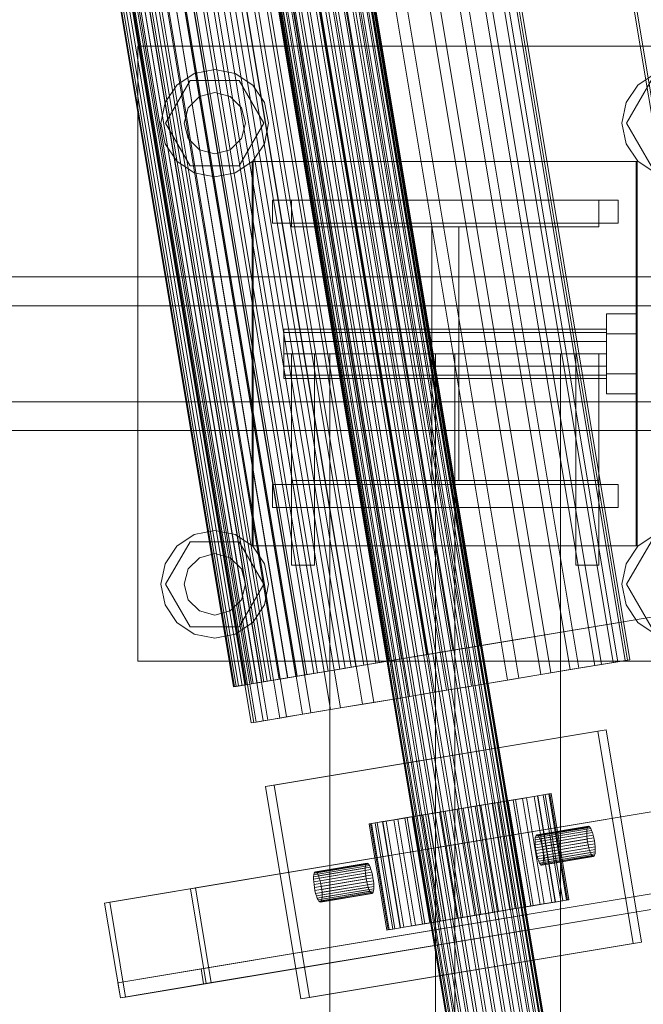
# Model space of a CAD drawing. Header units: millimetres. Extents: x -2233 to 61924, y -68080 to 6847.
# Tile 516 of 656: x 18917 to 19079, y -17739 to -17483. Entities that reach past the tile are written whole.
import ezdxf

# ---------------------------------------------------------------- set-up
doc = ezdxf.new("R2010")
doc.units = ezdxf.units.MM
doc.layers.add('superior_C02', color=7, linetype='Continuous', lineweight=0)
doc.layers.add('superior_C10', color=7, linetype='Continuous', lineweight=0)

msp = doc.modelspace()

# ---------------------------------------------------------------- linework, layer by layer
at = {"layer": 'superior_C02'}
for p, q in [((18947.51, -17650), (18947.51, -17490)), ((18947.51, -17490), (19107.51, -17490)), ((18957.61, -17500.101), (18962.152, -17497.066)), ((18962.152, -17497.066), (18967.51, -17496)), ((18967.51, -17496), (18972.867, -17497.066)), ((18972.867, -17497.066), (18977.409, -17500.101)), ((19077.61, -17500.101), (19082.152, -17497.066)), ((18954.71, -17510), (18961.11, -17498.915)), ((18961.11, -17498.915), (18973.91, -17498.915)), ((18973.91, -17498.915), (18980.31, -17510)), ((19074.71, -17510), (19081.11, -17498.915)), ((18954.575, -17504.642), (18957.61, -17500.101)), ((18963.51, -17503.072), (18967.51, -17502)), ((18967.51, -17502), (18971.51, -17503.072)), ((18977.409, -17500.101), (18980.444, -17504.642)), ((19074.575, -17504.642), (19077.61, -17500.101)), ((18953.51, -17510), (18954.575, -17504.642)), ((18960.581, -17506), (18963.51, -17503.072)), ((18971.51, -17503.072), (18974.438, -17506)), ((18980.444, -17504.642), (18981.51, -17510)), ((19073.51, -17510), (19074.575, -17504.642)), ((18959.51, -17510), (18960.581, -17506)), ((18974.438, -17506), (18975.51, -17510)), ((18954.575, -17515.358), (18953.51, -17510)), ((18961.11, -17521.085), (18954.71, -17510)), ((18960.581, -17514), (18959.51, -17510)), ((18980.31, -17510), (18973.91, -17521.085)), ((18975.51, -17510), (18974.438, -17514)), ((18981.51, -17510), (18980.444, -17515.358)), ((19074.575, -17515.358), (19073.51, -17510)), ((19081.11, -17521.085), (19074.71, -17510)), ((18963.51, -17516.928), (18960.581, -17514)), ((18974.438, -17514), (18971.51, -17516.928)), ((18957.61, -17519.899), (18954.575, -17515.358)), ((18967.51, -17518), (18963.51, -17516.928)), ((18971.51, -17516.928), (18967.51, -17518)), ((18980.444, -17515.358), (18977.409, -17519.899)), ((19077.61, -17519.899), (19074.575, -17515.358)), ((18962.152, -17522.934), (18957.61, -17519.899)), ((18977.409, -17519.899), (18972.867, -17522.934)), ((18977.212, -17620), (18977.212, -17520)), ((18977.212, -17520), (19077.212, -17520)), ((18977.51, -17620), (18977.51, -17520)), ((18977.51, -17520), (19077.51, -17520)), ((19077.212, -17520), (19077.212, -17620)), ((19077.51, -17520), (19077.51, -17620)), ((19082.152, -17522.934), (19077.61, -17519.899)), ((18973.91, -17521.085), (18961.11, -17521.085)), ((18967.51, -17524), (18962.152, -17522.934)), ((18972.867, -17522.934), (18967.51, -17524)), ((18982.51, -17530), (19072.51, -17530)), ((18982.51, -17536), (18982.51, -17530)), ((18987.51, -17537), (18987.51, -17530)), ((18987.51, -17530), (19067.51, -17530)), ((19067.51, -17530), (19067.51, -17537)), ((19072.51, -17536), (19072.51, -17530)), ((18982.51, -17536), (19072.51, -17536)), ((19067.51, -17537), (18987.51, -17537)), ((19024.01, -17603), (19024.01, -17537)), ((19024.01, -17537), (19031.01, -17537)), ((19031.01, -17537), (19031.01, -17603)), ((19339.287, -17550), (18193.828, -17550)), ((18205.75, -17550), (19351.209, -17550)), ((19394.427, -17550), (18248.967, -17550)), ((18263.87, -17550), (19409.329, -17550)), ((19338.593, -17557.5), (18249.764, -17557.5)), ((18263.073, -17557.5), (19351.903, -17557.5)), ((19069.51, -17564.8), (19069.51, -17559.6)), ((19077.51, -17559.6), (19069.51, -17559.6)), ((19077.51, -17559.6), (19077.51, -17564.8)), ((18985.51, -17564.457), (18985.51, -17563.6)), ((19069.51, -17563.6), (18985.51, -17563.6)), ((19069.51, -17563.6), (19069.51, -17564.457)), ((18985.51, -17564.457), (18985.51, -17566.8)), ((18985.51, -17564.457), (19069.51, -17564.457)), ((19069.51, -17564.457), (19069.51, -17566.8)), ((19069.51, -17564.8), (19069.51, -17575.2)), ((19069.51, -17564.8), (19077.51, -17564.8)), ((19077.51, -17564.8), (19077.51, -17575.2)), ((18985.51, -17566.8), (18985.51, -17570)), ((18985.51, -17566.8), (19069.51, -17566.8)), ((19069.51, -17566.8), (19069.51, -17570)), ((18985.51, -17570), (18985.51, -17573.2)), ((18985.51, -17570), (19069.51, -17570)), ((18987.51, -17570), (18987.51, -17625)), ((18987.51, -17570), (18993.51, -17570)), ((18993.51, -17570), (18993.51, -17625)), ((19057.51, -17570), (18997.51, -17570)), ((18997.51, -17570), (18997.51, -18430)), ((19030.01, -17570), (19025.01, -17570)), ((19025.01, -17570), (19025.01, -18430)), ((19030.01, -18430), (19030.01, -17570)), ((19057.51, -18430), (19057.51, -17570)), ((19061.51, -17570), (19061.51, -17625)), ((19061.51, -17570), (19067.51, -17570)), ((19067.51, -17570), (19067.51, -17625)), ((19069.51, -17570), (19069.51, -17573.2)), ((18985.51, -17573.2), (18985.51, -17575.543)), ((18985.51, -17573.2), (19069.51, -17573.2)), ((19069.51, -17573.2), (19069.51, -17575.543)), ((18985.51, -17575.543), (18985.51, -17576.4)), ((18985.51, -17575.543), (19069.51, -17575.543)), ((18985.51, -17576.4), (19069.51, -17576.4)), ((19069.51, -17575.2), (19069.51, -17580.4)), ((19069.51, -17575.2), (19077.51, -17575.2)), ((19069.51, -17575.543), (19069.51, -17576.4)), ((19077.51, -17575.2), (19077.51, -17580.4)), ((19069.51, -17580.4), (19077.51, -17580.4)), ((18249.764, -17582.5), (19338.593, -17582.5)), ((18263.073, -17582.5), (19351.903, -17582.5)), ((18193.828, -17590), (19339.287, -17590)), ((18205.75, -17590), (19351.209, -17590)), ((18248.967, -17590), (19394.427, -17590)), ((18263.87, -17590), (19409.329, -17590)), ((18982.51, -17604), (19072.51, -17604)), ((18982.51, -17610), (18982.51, -17604)), ((18987.51, -17610), (18987.51, -17603)), ((18987.51, -17603), (19067.51, -17603)), ((19031.01, -17603), (19024.01, -17603)), ((19067.51, -17603), (19067.51, -17610)), ((19072.51, -17610), (19072.51, -17604)), ((18982.51, -17610), (19072.51, -17610)), ((19067.51, -17610), (18987.51, -17610)), ((18957.61, -17620.101), (18962.152, -17617.066)), ((18962.152, -17617.066), (18967.51, -17616)), ((18967.51, -17616), (18972.867, -17617.066)), ((18972.867, -17617.066), (18977.409, -17620.101)), ((19077.61, -17620.101), (19082.152, -17617.066)), ((18954.575, -17624.642), (18957.61, -17620.101)), ((18954.71, -17630), (18961.11, -17618.915)), ((18961.11, -17618.915), (18973.91, -17618.915)), ((18973.91, -17618.915), (18980.31, -17630)), ((19077.212, -17620), (18977.212, -17620)), ((18977.409, -17620.101), (18980.444, -17624.642)), ((19077.51, -17620), (18977.51, -17620)), ((19074.575, -17624.642), (19077.61, -17620.101)), ((19074.71, -17630), (19081.11, -17618.915)), ((18963.51, -17623.072), (18967.51, -17622)), ((18967.51, -17622), (18971.51, -17623.072)), ((18953.51, -17630), (18954.575, -17624.642)), ((18960.581, -17626), (18963.51, -17623.072)), ((18971.51, -17623.072), (18974.438, -17626)), ((18980.444, -17624.642), (18981.51, -17630)), ((18987.51, -17625), (18993.51, -17625)), ((19061.51, -17625), (19067.51, -17625)), ((19073.51, -17630), (19074.575, -17624.642)), ((18959.51, -17630), (18960.581, -17626)), ((18974.438, -17626), (18975.51, -17630)), ((18954.575, -17635.358), (18953.51, -17630)), ((18961.11, -17641.085), (18954.71, -17630)), ((18960.581, -17634), (18959.51, -17630)), ((18980.31, -17630), (18973.91, -17641.085)), ((18975.51, -17630), (18974.438, -17634)), ((18981.51, -17630), (18980.444, -17635.358)), ((19074.575, -17635.358), (19073.51, -17630)), ((19081.11, -17641.085), (19074.71, -17630)), ((18957.61, -17639.899), (18954.575, -17635.358)), ((18963.51, -17636.928), (18960.581, -17634)), ((18974.438, -17634), (18971.51, -17636.928)), ((18980.444, -17635.358), (18977.409, -17639.899)), ((19077.61, -17639.899), (19074.575, -17635.358)), ((18967.51, -17638), (18963.51, -17636.928)), ((18971.51, -17636.928), (18967.51, -17638)), ((18962.152, -17642.934), (18957.61, -17639.899)), ((18977.409, -17639.899), (18972.867, -17642.934)), ((19082.152, -17642.934), (19077.61, -17639.899)), ((18973.91, -17641.085), (18961.11, -17641.085)), ((18967.51, -17644), (18962.152, -17642.934)), ((18972.867, -17642.934), (18967.51, -17644)), ((19107.51, -17650), (18947.51, -17650))]:
    msp.add_line(p, q, dxfattribs=at)
at = {"layer": 'superior_C10'}
for p, q in [((27735.825, -16196.098), (19035.825, -17646.098)), ((19036.495, -17645.987), (27736.495, -16195.987)), ((27712.824, -16199.932), (19012.824, -17649.932)), ((19013.494, -17649.82), (27713.494, -16199.82)), ((27797.008, -16236.591), (18962.499, -17709.009)), ((18961.159, -17709.232), (27795.668, -16236.814)), ((18938.828, -17712.954), (27773.337, -16240.536)), ((27774.677, -16240.313), (18940.167, -17712.731)), ((27798.451, -16257.64), (18963.941, -17730.058)), ((18942.28, -17733.668), (27776.79, -16261.25)), ((18964.599, -17734.004), (27799.108, -16261.586)), ((27799.778, -16261.474), (18965.269, -17733.892)), ((18966.609, -17733.669), (27801.118, -16261.251)), ((27777.447, -16265.196), (18942.938, -17737.614)), ((18944.277, -17737.391), (27778.787, -16264.972)), ((18957.683, -17248.535), (19041.527, -17751.596)), ((18958.473, -17248.404), (19042.317, -17751.465)), ((18960.095, -17248.133), (19043.939, -17751.194)), ((18960.87, -17248.004), (19044.713, -17751.065)), ((18962.43, -17247.744), (19046.273, -17750.805)), ((18963.159, -17247.623), (19047.002, -17750.684)), ((18964.597, -17247.383), (19048.44, -17750.444)), ((18965.253, -17247.274), (19049.097, -17750.335)), ((18966.513, -17247.064), (19050.357, -17750.125)), ((18967.071, -17246.971), (19050.915, -17750.032)), ((18968.106, -17246.798), (19051.949, -17749.859)), ((18968.544, -17246.725), (19052.388, -17749.786)), ((18969.313, -17246.597), (19053.156, -17749.658)), ((18969.615, -17246.547), (19053.458, -17749.608)), ((18970.088, -17246.468), (19053.932, -17749.529)), ((18970.242, -17246.442), (19054.086, -17749.503)), ((18970.402, -17246.416), (19054.245, -17749.477)), ((18945.755, -17250.523), (19029.598, -17753.584)), ((18945.914, -17250.497), (19029.758, -17753.558)), ((19029.912, -17753.532), (18946.068, -17250.471)), ((18946.542, -17250.392), (19030.385, -17753.453)), ((18946.844, -17250.342), (19030.687, -17753.403)), ((18947.612, -17250.214), (19031.456, -17753.275)), ((18948.051, -17250.141), (19031.894, -17753.202)), ((18949.085, -17249.968), (19032.929, -17753.029)), ((18949.643, -17249.875), (19033.487, -17752.936)), ((18950.903, -17249.665), (19034.747, -17752.726)), ((18951.56, -17249.556), (19035.403, -17752.617)), ((18952.998, -17249.316), (19036.841, -17752.377)), ((18953.727, -17249.195), (19037.57, -17752.256)), ((18955.287, -17248.935), (19039.13, -17751.996)), ((18956.061, -17248.806), (19039.905, -17751.867)), ((19013.806, -17335.492), (19066.413, -17651.138)), ((19015.56, -17335.2), (19068.168, -17650.846)), ((19018.634, -17334.687), (19071.242, -17650.333)), ((19019.843, -17334.486), (19072.45, -17650.132)), ((19021.735, -17334.17), (19074.343, -17649.816)), ((19022.351, -17334.068), (19074.959, -17649.714)), ((19022.991, -17333.961), (19075.598, -17649.607)), ((18999.77, -17337.831), (19052.377, -17653.477)), ((19002.396, -17337.394), (19055.003, -17653.04)), ((19007.436, -17336.554), (19060.044, -17652.2)), ((19009.669, -17336.181), (19062.277, -17651.828)), ((18981.764, -17340.832), (19034.372, -17656.478)), ((18984.862, -17340.316), (19037.469, -17655.962)), ((18991.101, -17339.276), (19043.709, -17654.922)), ((18994.019, -17338.79), (19046.627, -17654.436)), ((19102.41, -17635.001), (19053.091, -17339.082)), ((19053.761, -17338.971), (19103.08, -17634.889)), ((18965.628, -17343.522), (19018.236, -17659.168)), ((18972.117, -17342.44), (19024.725, -17658.086)), ((18975.275, -17341.914), (19027.883, -17657.56)), ((18953.373, -17345.564), (19005.981, -17661.21)), ((18956.291, -17345.078), (19008.899, -17660.724)), ((18962.531, -17344.038), (19015.138, -17659.684)), ((18937.723, -17348.172), (18990.331, -17663.819)), ((18939.956, -17347.8), (18992.564, -17663.446)), ((18944.997, -17346.96), (18997.604, -17662.606)), ((18947.623, -17346.523), (19000.23, -17662.169)), ((18924.402, -17350.393), (18977.009, -17666.039)), ((18925.041, -17350.286), (18977.649, -17665.932)), ((18978.265, -17665.83), (18925.657, -17350.184)), ((18927.55, -17349.868), (18980.157, -17665.514)), ((18928.758, -17349.667), (18981.366, -17665.313)), ((18931.832, -17349.154), (18984.44, -17664.8)), ((18933.587, -17348.862), (18986.194, -17664.508)), ((19029.46, -17647.159), (18980.14, -17351.241)), ((18980.428, -17351.193), (19029.747, -17647.111)), ((19035.825, -17646.098), (18986.506, -17350.18)), ((18987.176, -17350.068), (19036.495, -17645.987)), ((18966.788, -17353.466), (19016.108, -17649.384)), ((19016.592, -17649.304), (18967.272, -17353.386)), ((18973.593, -17352.332), (19022.913, -17648.25)), ((19023.011, -17648.234), (18973.692, -17352.316)), ((18998.586, -17652.305), (18949.267, -17356.387)), ((18950.728, -17356.143), (19000.048, -17652.061)), ((19001.441, -17651.829), (18952.122, -17355.911)), ((18953.731, -17355.642), (19003.051, -17651.561)), ((19004.274, -17651.357), (18954.954, -17355.439)), ((18956.959, -17355.104), (19006.279, -17651.023)), ((19007.319, -17650.849), (18958, -17354.931)), ((18960.129, -17354.576), (19009.449, -17650.494)), ((19010.31, -17650.351), (18960.99, -17354.433)), ((19012.824, -17649.932), (18963.505, -17354.013)), ((18964.175, -17353.902), (19013.494, -17649.82)), ((18934.951, -17358.772), (18984.271, -17654.691)), ((18984.55, -17654.644), (18935.231, -17358.726)), ((18937.159, -17358.405), (18986.478, -17654.323)), ((18986.557, -17654.31), (18937.238, -17358.391)), ((18988.639, -17653.962), (18939.32, -17358.044)), ((18939.63, -17357.993), (18988.949, -17653.911)), ((18990.971, -17653.574), (18941.651, -17357.656)), ((18942.146, -17357.573), (18991.466, -17653.491)), ((18993.345, -17653.178), (18944.025, -17357.26)), ((18944.919, -17357.111), (18994.238, -17653.029)), ((18995.96, -17652.742), (18946.641, -17356.824)), ((18947.702, -17356.647), (18997.022, -17652.565)), ((18923.09, -17360.749), (18972.41, -17656.667)), ((18923.309, -17360.713), (18972.629, -17656.631)), ((18923.766, -17360.637), (18973.085, -17656.555)), ((18924.419, -17360.528), (18973.738, -17656.446)), ((18925.323, -17360.377), (18974.643, -17656.295)), ((18975.368, -17656.174), (18926.048, -17360.256)), ((18975.574, -17656.14), (18926.255, -17360.222)), ((18926.399, -17360.198), (18975.719, -17656.116)), ((18976.005, -17656.068), (18926.685, -17360.15)), ((18976.621, -17655.966), (18927.301, -17360.047)), ((18927.736, -17359.975), (18977.056, -17655.893)), ((18977.474, -17655.823), (18928.154, -17359.905)), ((18978.489, -17655.654), (18929.169, -17359.736)), ((18929.217, -17359.728), (18978.537, -17655.646)), ((18979.751, -17655.444), (18930.431, -17359.526)), ((18930.964, -17359.437), (18980.284, -17655.355)), ((18981.147, -17655.211), (18931.828, -17359.293)), ((18932.824, -17359.127), (18982.144, -17655.045)), ((18982.796, -17654.936), (18933.476, -17359.018)), ((19016.108, -17649.384), (19022.913, -17648.25)), ((19023.011, -17648.234), (19016.592, -17649.304)), ((19022.913, -17648.25), (19029.747, -17647.111)), ((19022.913, -17648.25), (19023.011, -17648.234)), ((19029.46, -17647.159), (19023.011, -17648.234)), ((19035.825, -17646.098), (19029.46, -17647.159)), ((19029.747, -17647.111), (19029.46, -17647.159)), ((19029.747, -17647.111), (19036.495, -17645.987)), ((19035.825, -17646.098), (19036.495, -17645.987)), ((19006.279, -17651.023), (19000.048, -17652.061)), ((19001.441, -17651.829), (19007.319, -17650.849)), ((19003.051, -17651.561), (19009.449, -17650.494)), ((19010.31, -17650.351), (19004.274, -17651.357)), ((19012.824, -17649.932), (19006.279, -17651.023)), ((19006.279, -17651.023), (19007.319, -17650.849)), ((19007.319, -17650.849), (19013.494, -17649.82)), ((19009.449, -17650.494), (19016.108, -17649.384)), ((19009.449, -17650.494), (19010.31, -17650.351)), ((19016.592, -17649.304), (19010.31, -17650.351)), ((19012.824, -17649.932), (19013.494, -17649.82)), ((19016.108, -17649.384), (19016.592, -17649.304)), ((19062.277, -17651.828), (19068.168, -17650.846)), ((19071.242, -17650.333), (19066.413, -17651.138)), ((19068.168, -17650.846), (19072.45, -17650.132)), ((19074.343, -17649.816), (19071.242, -17650.333)), ((19072.45, -17650.132), (19074.959, -17649.714)), ((19075.598, -17649.607), (19074.343, -17649.816)), ((19074.959, -17649.714), (19075.598, -17649.607)), ((18986.478, -17654.323), (18991.466, -17653.491)), ((18986.557, -17654.31), (18990.971, -17653.574)), ((18993.345, -17653.178), (18988.639, -17653.962)), ((18994.238, -17653.029), (18988.949, -17653.911)), ((18988.949, -17653.911), (18990.971, -17653.574)), ((18990.971, -17653.574), (18995.96, -17652.742)), ((18991.466, -17653.491), (18997.022, -17652.565)), ((18991.466, -17653.491), (18993.345, -17653.178)), ((18998.586, -17652.305), (18993.345, -17653.178)), ((19000.048, -17652.061), (18994.238, -17653.029)), ((18994.238, -17653.029), (18995.96, -17652.742)), ((18995.96, -17652.742), (19001.441, -17651.829)), ((18997.022, -17652.565), (19003.051, -17651.561)), ((18997.022, -17652.565), (18998.586, -17652.305)), ((19004.274, -17651.357), (18998.586, -17652.305)), ((19000.048, -17652.061), (19001.441, -17651.829)), ((19003.051, -17651.561), (19004.274, -17651.357)), ((19052.377, -17653.477), (19043.709, -17654.922)), ((19046.627, -17654.436), (19055.003, -17653.04)), ((19060.044, -17652.2), (19052.377, -17653.477)), ((19055.003, -17653.04), (19062.277, -17651.828)), ((19066.413, -17651.138), (19060.044, -17652.2)), ((18972.41, -17656.667), (18975.368, -17656.174)), ((18972.629, -17656.631), (18975.574, -17656.14)), ((18973.085, -17656.555), (18976.005, -17656.068)), ((18973.738, -17656.446), (18976.621, -17655.966)), ((18973.738, -17656.446), (18975.719, -17656.116)), ((18974.643, -17656.295), (18977.474, -17655.823)), ((18977.056, -17655.893), (18974.643, -17656.295)), ((18975.368, -17656.174), (18976.005, -17656.068)), ((18975.574, -17656.14), (18975.368, -17656.174)), ((18976.621, -17655.966), (18975.574, -17656.14)), ((18975.719, -17656.116), (18978.537, -17655.646)), ((18975.719, -17656.116), (18978.489, -17655.654)), ((18976.005, -17656.068), (18977.474, -17655.823)), ((18978.489, -17655.654), (18976.621, -17655.966)), ((18980.284, -17655.355), (18977.056, -17655.893)), ((18977.056, -17655.893), (18979.751, -17655.444)), ((18977.474, -17655.823), (18979.751, -17655.444)), ((18981.147, -17655.211), (18978.489, -17655.654)), ((18978.537, -17655.646), (18982.144, -17655.045)), ((18978.537, -17655.646), (18981.147, -17655.211)), ((18979.751, -17655.444), (18982.796, -17654.936)), ((18984.271, -17654.691), (18980.284, -17655.355)), ((18980.284, -17655.355), (18982.796, -17654.936)), ((18984.55, -17654.644), (18981.147, -17655.211)), ((18982.144, -17655.045), (18986.478, -17654.323)), ((18982.144, -17655.045), (18984.55, -17654.644)), ((18982.796, -17654.936), (18986.557, -17654.31)), ((18988.949, -17653.911), (18984.271, -17654.691)), ((18984.271, -17654.691), (18986.557, -17654.31)), ((18988.639, -17653.962), (18984.55, -17654.644)), ((18986.478, -17654.323), (18988.639, -17653.962)), ((19027.883, -17657.56), (19037.469, -17655.962)), ((19043.709, -17654.922), (19034.372, -17656.478)), ((19037.469, -17655.962), (19046.627, -17654.436)), ((18973.085, -17656.555), (18972.41, -17656.667)), ((18972.41, -17656.667), (18972.629, -17656.631)), ((18972.629, -17656.631), (18973.738, -17656.446)), ((18974.643, -17656.295), (18973.085, -17656.555)), ((19024.725, -17658.086), (19015.138, -17659.684)), ((19018.236, -17659.168), (19027.883, -17657.56)), ((19034.372, -17656.478), (19024.725, -17658.086)), ((19005.981, -17661.21), (18997.604, -17662.606)), ((19000.23, -17662.169), (19008.899, -17660.724)), ((19015.138, -17659.684), (19005.981, -17661.21)), ((19008.899, -17660.724), (19018.236, -17659.168)), ((18990.331, -17663.819), (18984.44, -17664.8)), ((18986.194, -17664.508), (18992.564, -17663.446)), ((18997.604, -17662.606), (18990.331, -17663.819)), ((18992.564, -17663.446), (19000.23, -17662.169)), ((18977.009, -17666.039), (18978.265, -17665.83)), ((18977.649, -17665.932), (18977.009, -17666.039)), ((18980.157, -17665.514), (18977.649, -17665.932)), ((18978.265, -17665.83), (18981.366, -17665.313)), ((18984.44, -17664.8), (18980.157, -17665.514)), ((18981.366, -17665.313), (18986.194, -17664.508)), ((18980.727, -17682.654), (19067.198, -17668.242)), ((19069.431, -17667.87), (18982.96, -17682.281)), ((19069.431, -17667.87), (19067.198, -17668.242)), ((19067.198, -17668.242), (19076.404, -17723.48)), ((19078.637, -17723.108), (19069.431, -17667.87)), ((18980.727, -17682.654), (18982.96, -17682.281)), ((18989.934, -17737.892), (18980.727, -17682.654)), ((18982.96, -17682.281), (18992.167, -17737.52)), ((19011.203, -17691.767), (19045.791, -17686.003)), ((19051.597, -17685.035), (19017.009, -17690.8)), ((19041.155, -17686.775), (19036.76, -17687.508)), ((19039.755, -17687.009), (19043.916, -17686.315)), ((19045.176, -17686.105), (19041.155, -17686.775)), ((19041.155, -17686.775), (19045.758, -17714.394)), ((19043.916, -17686.315), (19047.595, -17685.702)), ((19043.916, -17686.315), (19048.519, -17713.934)), ((19048.667, -17685.523), (19045.176, -17686.105)), ((19045.176, -17686.105), (19049.779, -17713.724)), ((19051.597, -17685.035), (19045.791, -17686.003)), ((19045.791, -17686.003), (19050.394, -17713.622)), ((19047.595, -17685.702), (19050.653, -17685.192)), ((19047.595, -17685.702), (19052.199, -17713.321)), ((19051.495, -17685.052), (19048.667, -17685.523)), ((19048.667, -17685.523), (19053.27, -17713.142)), ((19050.653, -17685.192), (19052.97, -17684.806)), ((19050.653, -17685.192), (19055.256, -17712.812)), ((19053.55, -17684.71), (19051.495, -17685.052)), ((19051.495, -17685.052), (19056.098, -17712.671)), ((19056.201, -17712.654), (19051.597, -17685.035)), ((19052.97, -17684.806), (19054.459, -17684.558)), ((19052.97, -17684.806), (19057.574, -17712.425)), ((19054.755, -17684.509), (19053.55, -17684.71)), ((19053.55, -17684.71), (19058.154, -17712.329)), ((19054.459, -17684.558), (19055.062, -17684.458)), ((19054.459, -17684.558), (19059.062, -17712.177)), ((19055.062, -17684.458), (19054.755, -17684.509)), ((19054.755, -17684.509), (19059.358, -17712.128)), ((19055.062, -17684.458), (19059.665, -17712.077)), ((19021.645, -17690.027), (19026.041, -17689.294)), ((19027.527, -17689.047), (19023.046, -17689.794)), ((19026.041, -17689.294), (19030.642, -17688.528)), ((19026.041, -17689.294), (19030.644, -17716.914)), ((19032.158, -17688.275), (19027.527, -17689.047)), ((19027.527, -17689.047), (19032.131, -17716.666)), ((19030.642, -17688.528), (19035.273, -17687.756)), ((19030.642, -17688.528), (19035.245, -17716.147)), ((19036.76, -17687.508), (19032.158, -17688.275)), ((19032.158, -17688.275), (19036.761, -17715.894)), ((19035.273, -17687.756), (19039.755, -17687.009)), ((19035.273, -17687.756), (19039.876, -17715.375)), ((19036.76, -17687.508), (19041.363, -17715.127)), ((19039.755, -17687.009), (19044.358, -17714.628)), ((19009.83, -17691.996), (19008.341, -17692.244)), ((19009.25, -17692.093), (19011.305, -17691.75)), ((19012.148, -17691.61), (19009.83, -17691.996)), ((19009.83, -17691.996), (19014.433, -17719.615)), ((19011.203, -17691.767), (19017.009, -17690.8)), ((19015.806, -17719.386), (19011.203, -17691.767)), ((19011.305, -17691.75), (19014.133, -17691.279)), ((19011.305, -17691.75), (19015.909, -17719.369)), ((19015.205, -17691.1), (19012.148, -17691.61)), ((19012.148, -17691.61), (19016.751, -17719.229)), ((19014.133, -17691.279), (19017.624, -17690.697)), ((19014.133, -17691.279), (19018.736, -17718.898)), ((19018.885, -17690.487), (19015.205, -17691.1)), ((19015.205, -17691.1), (19019.808, -17718.719)), ((19017.009, -17690.8), (19021.612, -17718.419)), ((19017.624, -17690.697), (19021.645, -17690.027)), ((19017.624, -17690.697), (19022.228, -17718.316)), ((19023.046, -17689.794), (19018.885, -17690.487)), ((19018.885, -17690.487), (19023.488, -17718.106)), ((19021.645, -17690.027), (19026.248, -17717.646)), ((19023.046, -17689.794), (19027.649, -17717.413)), ((19008.341, -17692.244), (19007.739, -17692.345)), ((19007.739, -17692.345), (19008.046, -17692.294)), ((19007.739, -17692.345), (19012.342, -17719.964)), ((19008.046, -17692.294), (19009.25, -17692.093)), ((19008.046, -17692.294), (19012.649, -17719.913)), ((19012.945, -17719.863), (19008.341, -17692.244)), ((19009.25, -17692.093), (19013.853, -17719.712)), ((19064.358, -17694.234), (19050.907, -17696.476)), ((19064.411, -17693.721), (19050.96, -17695.963)), ((19064.505, -17693.33), (19051.054, -17695.572)), ((19064.635, -17693.078), (19051.184, -17695.32)), ((19064.797, -17692.973), (19051.346, -17695.215)), ((19064.984, -17693.02), (19051.533, -17695.262)), ((19065.189, -17693.216), (19051.738, -17695.458)), ((19065.404, -17693.555), (19051.953, -17695.797)), ((19065.621, -17694.023), (19052.17, -17696.265)), ((19065.832, -17694.603), (19052.381, -17696.845)), ((19064.346, -17694.85), (19064.358, -17694.234)), ((19064.358, -17694.234), (19064.411, -17693.721)), ((19064.411, -17693.721), (19064.505, -17693.33)), ((19064.505, -17693.33), (19064.635, -17693.078)), ((19064.635, -17693.078), (19064.797, -17692.973)), ((19064.797, -17692.973), (19064.984, -17693.02)), ((19064.984, -17693.02), (19065.189, -17693.216)), ((19065.189, -17693.216), (19065.404, -17693.555)), ((19065.404, -17693.555), (19065.621, -17694.023)), ((19065.621, -17694.023), (19065.832, -17694.603)), ((19065.832, -17694.603), (19066.028, -17695.271)), ((19064.346, -17694.85), (19050.895, -17697.092)), ((19050.907, -17696.476), (19050.895, -17697.092)), ((19050.895, -17697.092), (19050.927, -17697.788)), ((19050.96, -17695.963), (19050.907, -17696.476)), ((19064.378, -17695.546), (19050.927, -17697.788)), ((19051.054, -17695.572), (19050.96, -17695.963)), ((19064.45, -17696.295), (19050.999, -17698.537)), ((19051.184, -17695.32), (19051.054, -17695.572)), ((19064.561, -17697.068), (19051.11, -17699.309)), ((19051.346, -17695.215), (19051.184, -17695.32)), ((19051.533, -17695.262), (19051.346, -17695.215)), ((19051.738, -17695.458), (19051.533, -17695.262)), ((19051.953, -17695.797), (19051.738, -17695.458)), ((19052.17, -17696.265), (19051.953, -17695.797)), ((19052.381, -17696.845), (19052.17, -17696.265)), ((19052.577, -17697.513), (19052.381, -17696.845)), ((19066.028, -17695.271), (19052.577, -17697.513)), ((19066.202, -17696.003), (19052.751, -17698.245)), ((19066.348, -17696.77), (19052.897, -17699.012)), ((19064.378, -17695.546), (19064.346, -17694.85)), ((19064.45, -17696.295), (19064.378, -17695.546)), ((19064.561, -17697.068), (19064.45, -17696.295)), ((19064.707, -17697.834), (19064.561, -17697.068)), ((19066.028, -17695.271), (19066.202, -17696.003)), ((19066.202, -17696.003), (19066.348, -17696.77)), ((19066.348, -17696.77), (19066.459, -17697.542)), ((19050.927, -17697.788), (19050.999, -17698.537)), ((19050.999, -17698.537), (19051.11, -17699.309)), ((19051.11, -17699.309), (19051.256, -17700.076)), ((19064.707, -17697.834), (19051.256, -17700.076)), ((19064.881, -17698.566), (19051.43, -17700.808)), ((19065.077, -17699.234), (19051.626, -17701.476)), ((19052.751, -17698.245), (19052.577, -17697.513)), ((19052.897, -17699.012), (19052.751, -17698.245)), ((19053.008, -17699.784), (19052.897, -17699.012)), ((19066.459, -17697.542), (19053.008, -17699.784)), ((19066.531, -17698.291), (19053.08, -17700.533)), ((19066.551, -17699.603), (19053.1, -17701.845)), ((19066.563, -17698.987), (19053.112, -17701.229)), ((19064.881, -17698.566), (19064.707, -17697.834)), ((19065.077, -17699.234), (19064.881, -17698.566)), ((19065.288, -17699.814), (19065.077, -17699.234)), ((19066.459, -17697.542), (19066.531, -17698.291)), ((19066.551, -17699.603), (19066.498, -17700.117)), ((19066.531, -17698.291), (19066.563, -17698.987)), ((19066.563, -17698.987), (19066.551, -17699.603)), ((19051.256, -17700.076), (19051.43, -17700.808)), ((19051.43, -17700.808), (19051.626, -17701.476)), ((19051.626, -17701.476), (19051.837, -17702.056)), ((19065.288, -17699.814), (19051.837, -17702.056)), ((19051.837, -17702.056), (19052.054, -17702.524)), ((19065.505, -17700.282), (19052.054, -17702.524)), ((19065.72, -17700.621), (19052.269, -17702.863)), ((19065.925, -17700.817), (19052.474, -17703.059)), ((19052.661, -17703.106), (19066.112, -17700.864)), ((19066.274, -17700.759), (19052.823, -17703.001)), ((19066.404, -17700.507), (19052.953, -17702.749)), ((19053.08, -17700.533), (19053.008, -17699.784)), ((19066.498, -17700.117), (19053.047, -17702.358)), ((19053.047, -17702.358), (19053.1, -17701.845)), ((19053.112, -17701.229), (19053.08, -17700.533)), ((19053.1, -17701.845), (19053.112, -17701.229)), ((19065.505, -17700.282), (19065.288, -17699.814)), ((19065.72, -17700.621), (19065.505, -17700.282)), ((19065.925, -17700.817), (19065.72, -17700.621)), ((19066.112, -17700.864), (19065.925, -17700.817)), ((19066.274, -17700.759), (19066.112, -17700.864)), ((19066.404, -17700.507), (19066.274, -17700.759)), ((19066.498, -17700.117), (19066.404, -17700.507)), ((19006.699, -17704.458), (18993.248, -17706.7)), ((19006.711, -17703.842), (18993.26, -17706.084)), ((19006.764, -17703.329), (18993.313, -17705.57)), ((19006.858, -17702.938), (18993.407, -17705.18)), ((19006.988, -17702.686), (18993.537, -17704.928)), ((18993.699, -17704.823), (18993.537, -17704.928)), ((19007.15, -17702.581), (18993.699, -17704.823)), ((18993.886, -17704.869), (18993.699, -17704.823)), ((19007.337, -17702.628), (18993.886, -17704.869)), ((19007.542, -17702.824), (18994.091, -17705.066)), ((19007.757, -17703.163), (18994.306, -17705.405)), ((19007.974, -17703.631), (18994.523, -17705.873)), ((19008.185, -17704.211), (18994.734, -17706.452)), ((19006.699, -17704.458), (19006.711, -17703.842)), ((19006.731, -17705.154), (19006.699, -17704.458)), ((19006.711, -17703.842), (19006.764, -17703.329)), ((19006.764, -17703.329), (19006.858, -17702.938)), ((19006.858, -17702.938), (19006.988, -17702.686)), ((19006.988, -17702.686), (19007.15, -17702.581)), ((19007.15, -17702.581), (19007.337, -17702.628)), ((19007.337, -17702.628), (19007.542, -17702.824)), ((19007.542, -17702.824), (19007.757, -17703.163)), ((19007.757, -17703.163), (19007.974, -17703.631)), ((19007.974, -17703.631), (19008.185, -17704.211)), ((19008.185, -17704.211), (19008.381, -17704.879)), ((19052.054, -17702.524), (19052.269, -17702.863)), ((19052.269, -17702.863), (19052.474, -17703.059)), ((19052.474, -17703.059), (19052.661, -17703.106)), ((19052.661, -17703.106), (19052.823, -17703.001)), ((19052.823, -17703.001), (19052.953, -17702.749)), ((19052.953, -17702.749), (19053.047, -17702.358)), ((18993.26, -17706.084), (18993.248, -17706.7)), ((18993.248, -17706.7), (18993.28, -17707.396)), ((18993.313, -17705.57), (18993.26, -17706.084)), ((19006.731, -17705.154), (18993.28, -17707.396)), ((18993.28, -17707.396), (18993.352, -17708.145)), ((18993.407, -17705.18), (18993.313, -17705.57)), ((19006.803, -17705.903), (18993.352, -17708.145)), ((18993.537, -17704.928), (18993.407, -17705.18)), ((19006.914, -17706.675), (18993.463, -17708.917)), ((18994.091, -17705.066), (18993.886, -17704.869)), ((18994.306, -17705.405), (18994.091, -17705.066)), ((18994.523, -17705.873), (18994.306, -17705.405)), ((18994.734, -17706.452), (18994.523, -17705.873)), ((18994.93, -17707.121), (18994.734, -17706.452)), ((19008.381, -17704.879), (18994.93, -17707.121)), ((18995.104, -17707.853), (18994.93, -17707.121)), ((19008.555, -17705.611), (18995.104, -17707.853)), ((19008.701, -17706.378), (18995.25, -17708.619)), ((19008.812, -17707.15), (18995.361, -17709.392)), ((19006.803, -17705.903), (19006.731, -17705.154)), ((19006.914, -17706.675), (19006.803, -17705.903)), ((19007.06, -17707.442), (19006.914, -17706.675)), ((19008.381, -17704.879), (19008.555, -17705.611)), ((19008.555, -17705.611), (19008.701, -17706.378)), ((19008.701, -17706.378), (19008.812, -17707.15)), ((19008.812, -17707.15), (19008.884, -17707.899)), ((18961.159, -17709.232), (18962.499, -17709.009)), ((18965.269, -17733.892), (18961.159, -17709.232)), ((18962.499, -17709.009), (18966.609, -17733.669)), ((18993.352, -17708.145), (18993.463, -17708.917)), ((18993.463, -17708.917), (18993.609, -17709.684)), ((19007.06, -17707.442), (18993.609, -17709.684)), ((18993.609, -17709.684), (18993.783, -17710.416)), ((19007.234, -17708.174), (18993.783, -17710.416)), ((19007.43, -17708.842), (18993.979, -17711.084)), ((19007.641, -17709.422), (18994.19, -17711.664)), ((19007.858, -17709.89), (18994.407, -17712.132)), ((18995.25, -17708.619), (18995.104, -17707.853)), ((18995.361, -17709.392), (18995.25, -17708.619)), ((18995.433, -17710.141), (18995.361, -17709.392)), ((19008.851, -17709.724), (18995.4, -17711.966)), ((19008.884, -17707.899), (18995.433, -17710.141)), ((19008.904, -17709.211), (18995.453, -17711.453)), ((19008.916, -17708.595), (18995.465, -17710.837)), ((19007.234, -17708.174), (19007.06, -17707.442)), ((19007.43, -17708.842), (19007.234, -17708.174)), ((19007.641, -17709.422), (19007.43, -17708.842)), ((19007.858, -17709.89), (19007.641, -17709.422)), ((19008.073, -17710.229), (19007.858, -17709.89)), ((19008.851, -17709.724), (19008.757, -17710.115)), ((19008.904, -17709.211), (19008.851, -17709.724)), ((19008.884, -17707.899), (19008.916, -17708.595)), ((19008.916, -17708.595), (19008.904, -17709.211)), ((18993.783, -17710.416), (18993.979, -17711.084)), ((18993.979, -17711.084), (18994.19, -17711.664)), ((18994.19, -17711.664), (18994.407, -17712.132)), ((18994.407, -17712.132), (18994.622, -17712.471)), ((19008.073, -17710.229), (18994.622, -17712.471)), ((18994.622, -17712.471), (18994.827, -17712.667)), ((19008.278, -17710.425), (18994.827, -17712.667)), ((18995.014, -17712.714), (19008.465, -17710.472)), ((19008.627, -17710.367), (18995.176, -17712.609)), ((18995.176, -17712.609), (18995.306, -17712.357)), ((19008.757, -17710.115), (18995.306, -17712.357)), ((18995.306, -17712.357), (18995.4, -17711.966)), ((18995.4, -17711.966), (18995.453, -17711.453)), ((18995.465, -17710.837), (18995.433, -17710.141)), ((18995.453, -17711.453), (18995.465, -17710.837)), ((19008.278, -17710.425), (19008.073, -17710.229)), ((19008.465, -17710.472), (19008.278, -17710.425)), ((19008.627, -17710.367), (19008.465, -17710.472)), ((19008.757, -17710.115), (19008.627, -17710.367)), ((19057.574, -17712.425), (19055.256, -17712.812)), ((19056.098, -17712.671), (19058.154, -17712.329)), ((19059.062, -17712.177), (19057.574, -17712.425)), ((19058.154, -17712.329), (19059.358, -17712.128)), ((19059.665, -17712.077), (19059.062, -17712.177)), ((19059.358, -17712.128), (19059.665, -17712.077)), ((18938.828, -17712.954), (18940.167, -17712.731)), ((18942.938, -17737.614), (18938.828, -17712.954)), ((18940.167, -17712.731), (18944.277, -17737.391)), ((18994.827, -17712.667), (18995.014, -17712.714)), ((18995.014, -17712.714), (18995.176, -17712.609)), ((19050.394, -17713.622), (19015.806, -17719.386)), ((19021.612, -17718.419), (19056.201, -17712.654)), ((19044.358, -17714.628), (19039.876, -17715.375)), ((19041.363, -17715.127), (19045.758, -17714.394)), ((19048.519, -17713.934), (19044.358, -17714.628)), ((19045.758, -17714.394), (19049.779, -17713.724)), ((19052.199, -17713.321), (19048.519, -17713.934)), ((19049.779, -17713.724), (19053.27, -17713.142)), ((19050.394, -17713.622), (19056.201, -17712.654)), ((19055.256, -17712.812), (19052.199, -17713.321)), ((19053.27, -17713.142), (19056.098, -17712.671)), ((19026.248, -17717.646), (19022.228, -17718.316)), ((19023.488, -17718.106), (19027.649, -17717.413)), ((19030.644, -17716.914), (19026.248, -17717.646)), ((19027.649, -17717.413), (19032.131, -17716.666)), ((19035.245, -17716.147), (19030.644, -17716.914)), ((19032.131, -17716.666), (19036.761, -17715.894)), ((19039.876, -17715.375), (19035.245, -17716.147)), ((19036.761, -17715.894), (19041.363, -17715.127)), ((19012.342, -17719.964), (19012.945, -17719.863)), ((19012.649, -17719.913), (19012.342, -17719.964)), ((19013.853, -17719.712), (19012.649, -17719.913)), ((19012.945, -17719.863), (19014.433, -17719.615)), ((19015.909, -17719.369), (19013.853, -17719.712)), ((19014.433, -17719.615), (19016.751, -17719.229)), ((19015.806, -17719.386), (19021.612, -17718.419)), ((19018.736, -17718.898), (19015.909, -17719.369)), ((19016.751, -17719.229), (19019.808, -17718.719)), ((19022.228, -17718.316), (19018.736, -17718.898)), ((19019.808, -17718.719), (19023.488, -17718.106)), ((19076.404, -17723.48), (18989.934, -17737.892)), ((18992.167, -17737.52), (19078.637, -17723.108)), ((19076.404, -17723.48), (19078.637, -17723.108)), ((18942.28, -17733.668), (18963.941, -17730.058)), ((18963.941, -17730.058), (18964.599, -17734.004)), ((18942.938, -17737.614), (18942.28, -17733.668)), ((18942.938, -17737.614), (18964.599, -17734.004)), ((18965.269, -17733.892), (18966.609, -17733.669)), ((18942.938, -17737.614), (18944.277, -17737.391)), ((18989.934, -17737.892), (18992.167, -17737.52))]:
    msp.add_line(p, q, dxfattribs=at)

doc.saveas('drawing.dxf')
